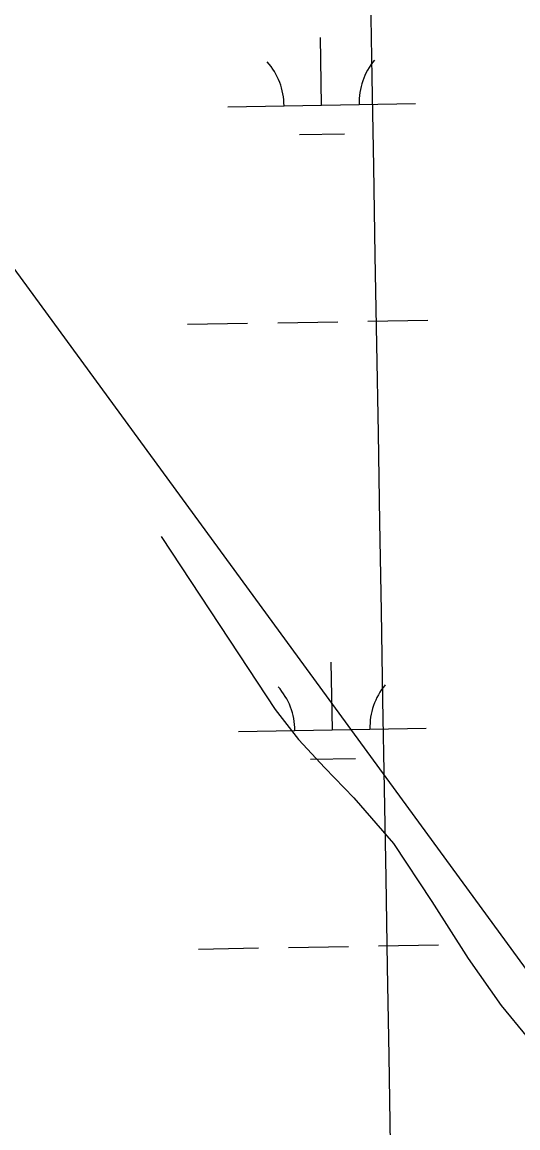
# Model space of a CAD drawing. Extents: x 3892998 to 3931244, y 278583 to 304547.
# Drawn here: x 3907409 to 3907673, y 300917 to 301506 of the extents above; entities that cross this region are included whole.
import ezdxf

# ---------------------------------------------------------------- set-up
doc = ezdxf.new("R2010")
doc.units = 0
for name, color, linetype in [('V-GRID-MAJR', 7, 'Continuous'), ('V-RIVR-EDGE', 7, 'Continuous'), ('V-TOPO-SHOR', 7, 'Continuous'), ('V-UTIL-LINE', 7, 'Continuous'), ('V-WETL-SWMP', 7, 'Continuous')]:
    doc.layers.add(name, color=color, linetype=linetype)

msp = doc.modelspace()

# ---------------------------------------------------------------- linework, layer by layer
at = {"layer": 'V-GRID-MAJR'}
msp.add_spline([(3907892.171, 284199.19), (3907788.208, 290256.049), (3907684.191, 296315.993), (3907580.176, 302375.93), (3907580.123, 302379.01900000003)], degree=3, dxfattribs=at)
at = {"layer": 'V-RIVR-EDGE'}
msp.add_spline([(3905881.273634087, 301307.9157032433), (3905886.578547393, 301301.5844102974), (3905888.5737484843, 301301.57947673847), (3905898.222976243, 301303.8833658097), (3905910.2089834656, 301309.8393677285), (3905913.540896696, 301312.4914132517), (3905913.548297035, 301315.4842148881), (3905908.901050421, 301318.8210616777), (3905896.276288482, 301323.5077767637), (3905888.967951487, 301326.51866811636), (3905887.3176178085, 301331.51078214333), (3905887.0007072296, 301337.8297411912), (3905889.6749537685, 301343.47623287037), (3905890.0157098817, 301346.80074576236), (3905889.696332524, 301352.12210426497), (3905879.112818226, 301375.4257626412), (3905875.4911289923, 301390.0662821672), (3905875.5190858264, 301401.3724216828), (3905877.546355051, 301414.33629521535), (3905879.655027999, 301460.2209867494), (3905876.4078075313, 301491.81989328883), (3905869.8130508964, 301514.44861751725), (3905857.9068028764, 301540.7483665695), (3905843.6563750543, 301560.4032011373), (3905808.5007378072, 301598.0666478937), (3905805.523559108, 301604.3921850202), (3905804.8782263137, 301612.37463390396), (3905806.233028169, 301622.3473503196), (3905808.5681631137, 301625.3343961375), (3905812.2276763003, 301625.9904183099), (3905814.8640988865, 301616.34036829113), (3905817.504632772, 301608.3529858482), (3905823.1420795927, 301602.02087064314), (3905832.0982834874, 301593.02026471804), (3905838.407375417, 301589.34677311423), (3905843.7106442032, 301582.3504131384), (3905850.3350021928, 301571.69289545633), (3905856.6416273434, 301567.0218033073), (3905862.9490747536, 301562.68324467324), (3905868.579943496, 301553.6908613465), (3905884.459326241, 301520.3980413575), (3905896.3762636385, 301498.4212280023), (3905907.3030008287, 301479.439683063), (3905910.6209356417, 301476.4386588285), (3905915.609760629, 301476.75885844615), (3905917.6164733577, 301481.4093940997), (3905924.2794775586, 301486.3809516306), (3905932.596926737, 301488.02306271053), (3905943.237176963, 301487.6642168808), (3905957.532006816, 301485.96619213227), (3905972.1552588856, 301482.60467754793), (3905980.4431067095, 301472.2755820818), (3905990.409245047, 301468.260512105), (3905996.3948483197, 301468.24571142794), (3906003.3714740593, 301465.56817585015), (3906007.6870094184, 301462.5646848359), (3906014.3171232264, 301454.2349017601), (3906022.935037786, 301442.90738348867), (3906035.5310206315, 301426.5819953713), (3906045.1366686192, 301411.26160813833), (3906050.4103360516, 301392.29404161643), (3906054.7061371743, 301381.309746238), (3906063.9825406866, 301367.3203153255), (3906071.584764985, 301348.67952649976), (3906074.5216529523, 301326.0598471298), (3906074.799917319, 301304.1118128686), (3906070.716599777, 301266.54539277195), (3906064.346660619, 301245.61140425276), (3906056.65152096, 301226.6759058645), (3906051.974672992, 301218.04154610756), (3906040.322021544, 301212.4172554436), (3906020.33876476, 301199.830317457), (3906010.0228254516, 301196.86300587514), (3905995.071151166, 301201.8880102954), (3905980.139211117, 301214.89381907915), (3905968.866784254, 301228.5556500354), (3905965.2154936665, 301231.22496301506), (3905961.2250914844, 301231.234830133), (3905958.890778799, 301228.5803178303), (3905956.8561092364, 301212.6236426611), (3905957.173019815, 301206.30468361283), (3905962.1388215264, 301197.3139448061), (3905976.3933606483, 301179.3217778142), (3905986.003942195, 301165.9965916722), (3906010.86172985, 301132.68157066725), (3906025.1179134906, 301115.35447070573), (3906036.0586290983, 301102.0259955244), (3906046.340855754, 301091.3594329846), (3906051.9667909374, 301080.37184856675), (3906078.4683341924, 301039.4044454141), (3906101.6757881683, 301011.0815384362), (3906120.23928457, 300987.4256123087), (3906133.8230008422, 300967.1073552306), (3906158.0231218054, 300936.7867803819), (3906167.9777485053, 300928.11624119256), (3906173.633285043, 300929.09986332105), (3906177.9570429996, 300929.42170745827), (3906179.610665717, 300925.7597274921), (3906179.927576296, 300919.4407684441), (3906179.9111310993, 300912.7900981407), (3906183.216732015, 300904.80107117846), (3906191.1646459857, 300891.4799963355), (3906198.779204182, 300877.8272102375), (3906214.6947663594, 300859.1658649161), (3906230.9329949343, 300836.5132951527), (3906271.0363441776, 300782.5433722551), (3906292.5729079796, 300750.8992414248), (3906302.8551346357, 300740.23267888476), (3906314.4526946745, 300723.5772240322), (3906333.6796135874, 300699.25458635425), (3906348.5951084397, 300679.5981072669), (3906352.90406572, 300673.9343481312), (3906364.1986935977, 300669.2509220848), (3906370.5143636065, 300668.23769860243), (3906374.8266099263, 300663.9040735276), (3906376.8086548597, 300658.5786037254), (3906375.7888532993, 300649.60266559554), (3906375.7781639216, 300645.2797298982), (3906384.7245006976, 300632.28872179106), (3906391.362014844, 300626.9517403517), (3906396.6677504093, 300620.9529809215), (3906411.9018003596, 300595.64260981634), (3906425.492916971, 300578.3171543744), (3906447.038525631, 300550.33089221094), (3906467.5865337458, 300522.34709682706), (3906495.7597894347, 300485.0334510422), (3906524.2705121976, 300449.7141840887), (3906543.8209197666, 300421.7328554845), (3906555.4250578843, 300407.73766875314), (3906556.7543696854, 300407.40184619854), (3906561.0797721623, 300408.3887573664), (3906566.7303751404, 300407.3771784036), (3906579.690959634, 300404.0197751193), (3906585.3506074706, 300406.6660648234), (3906595.0319033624, 300421.9387609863), (3906595.04259274, 300426.2616966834), (3906595.0475262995, 300428.2568977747), (3906592.726369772, 300430.92292171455), (3906586.4082329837, 300430.9385446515), (3906579.421740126, 300429.6256780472), (3906574.1110710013, 300433.62923638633), (3906560.551200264, 300463.59096540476), (3906551.9530199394, 300482.8992880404), (3906551.9653538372, 300487.8872907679), (3906556.294867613, 300490.53686951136), (3906560.9577371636, 300493.5181595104), (3906566.628896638, 300500.8199184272), (3906570.958410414, 300503.4694971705), (3906580.2644152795, 300501.4512728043), (3906592.237266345, 300502.08673848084), (3906600.560471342, 300506.056584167), (3906601.900472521, 300510.04369730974), (3906603.8973181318, 300510.703830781), (3906608.221076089, 300511.0256749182), (3906612.88230112, 300513.34189788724), (3906615.5499695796, 300516.32812144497), (3906625.5383089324, 300521.29145637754), (3906651.4866124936, 300525.5502558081), (3906696.726793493, 300531.75656525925), (3906737.979861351, 300539.30287588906), (3906749.293401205, 300542.26772069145), (3906752.286202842, 300542.2603203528), (3906754.270714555, 300537.93245109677), (3906758.256183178, 300535.92738288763), (3906765.5727427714, 300536.2418266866), (3906783.2109974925, 300541.8513166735), (3906807.5032115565, 300548.7744955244), (3906827.477423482, 300557.7035648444), (3906859.125665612, 300580.9027962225), (3906870.443316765, 300585.53030860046), (3906879.08918816, 300585.5089298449), (3906888.392726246, 300582.4931049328), (3906895.3578403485, 300575.16010014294), (3906896.6739959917, 300569.50374134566), (3906896.328306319, 300564.18402736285), (3906893.6581710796, 300560.20020325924), (3906889.321256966, 300554.55782287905), (3906846.666518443, 300518.084385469), (3906817.007721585, 300492.55248592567), (3906808.333071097, 300480.9351916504), (3906801.6338874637, 300461.33215945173), (3906800.591062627, 300443.0452828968), (3906798.573660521, 300434.0718115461), (3906792.5683230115, 300426.1058078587), (3906784.5768292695, 300421.80260639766), (3906768.927197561, 300413.5279147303), (3906761.2616592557, 300406.5636228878), (3906742.918046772, 300384.6616351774), (3906738.5778436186, 300377.6891207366), (3906738.5720878, 300375.3613861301), (3906749.202470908, 300371.0121381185), (3906761.504566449, 300370.31664747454), (3906768.1461918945, 300366.6423336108), (3906767.80790256, 300364.3154212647), (3906763.1507888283, 300363.66186587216), (3906744.851578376, 300359.71668798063), (3906735.5348841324, 300357.4119766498), (3906729.85796884, 300347.7824831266), (3906729.1723453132, 300339.4707897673), (3906724.5144093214, 300338.4847008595), (3906711.215535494, 300339.515191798), (3906700.2295955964, 300334.5543236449), (3906684.5791416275, 300325.9470984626), (3906667.5919755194, 300314.68289419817), (3906660.599726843, 300311.0422929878), (3906654.6116567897, 300310.059493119), (3906650.627832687, 300312.7296283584), (3906649.9726327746, 300316.72167506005), (3906646.3270980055, 300321.7187226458), (3906637.37500541, 300332.3819961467), (3906633.0775597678, 300342.7012244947), (3906632.760649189, 300349.02018354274), (3906635.7633179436, 300353.00318538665), (3906641.1068774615, 300362.300967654), (3906641.119211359, 300367.2889703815), (3906638.469632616, 300371.6184841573), (3906631.491362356, 300373.63095270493), (3906624.1731582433, 300372.65144187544), (3906620.1770002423, 300370.33357438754), (3906617.4986424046, 300363.0244151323), (3906616.1471295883, 300354.3818327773), (3906616.117528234, 300342.41062623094), (3906616.760394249, 300333.430576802), (3906620.4009954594, 300326.4383281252), (3906627.356242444, 300315.1149211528), (3906639.622980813, 300300.12048935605), (3906651.2295857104, 300287.12290317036), (3906659.192300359, 300279.78743160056), (3906664.8264581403, 300272.1251823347), (3906672.441838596, 300258.8049297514), (3906679.4020191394, 300249.4767238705), (3906692.337113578, 300235.81078161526), (3906700.2965391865, 300227.1451759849), (3906712.2266327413, 300210.4888988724), (3906717.188323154, 300199.83549248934), (3906724.4917265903, 300194.8294000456), (3906728.1430171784, 300192.16008706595), (3906738.4170212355, 300178.1681893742), (3906748.6836249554, 300161.18349004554), (3906782.819460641, 300114.5441051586), (3906815.968385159, 300072.2301227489), (3906844.1399963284, 300034.2514099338), (3906875.6352981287, 299995.5994074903), (3906887.567036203, 299979.608197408), (3906925.694918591, 299933.6240124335), (3906951.2218845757, 299901.9700144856), (3906975.422005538, 299871.64943963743), (3907000.9481492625, 299839.66290817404), (3907037.0865863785, 299796.0113913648), (3907068.5835326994, 299758.02445595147), (3907070.238799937, 299755.02754301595), (3907069.564688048, 299751.37131886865), (3907069.5572877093, 299748.3785172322), (3907074.5272007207, 299741.0504460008), (3907088.7825621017, 299723.39081252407), (3907106.3558582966, 299702.73015481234), (3907131.545357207, 299669.08177803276), (3907153.0926103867, 299641.76058289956), (3907174.9699303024, 299613.44096496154), (3907195.5204051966, 299586.45477012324), (3907213.4130787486, 299560.4727539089), (3907232.9717089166, 299535.8167604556), (3907245.8903581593, 299515.500147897), (3907253.850606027, 299507.16707578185), (3907259.818119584, 299499.8365377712), (3907264.4489210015, 299489.84902067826), (3907270.754723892, 299484.84539501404), (3907286.339397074, 299466.849938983), (3907300.9281142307, 299449.5220167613), (3907314.8575201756, 299434.52347366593), (3907332.7575940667, 299411.5342590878), (3907344.7024882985, 299400.8635852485), (3907355.646492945, 299388.8652441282), (3907368.5692534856, 299370.21129914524), (3907378.839968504, 299354.8892673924), (3907384.4700149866, 299345.56435055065), (3907395.7490199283, 299334.5627877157), (3907412.991427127, 299314.5680192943), (3907424.93056554, 299301.5696108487), (3907432.547590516, 299288.91442529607), (3907439.1735930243, 299278.9219746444), (3907449.449241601, 299265.59514398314), (3907461.0583132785, 299253.5951583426), (3907476.3129197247, 299236.59812511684), (3907491.889370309, 299215.27733393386), (3907503.4762409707, 299194.2989433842), (3907522.697404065, 299167.64857109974), (3907526.6787613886, 299163.980835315), (3907535.9831217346, 299161.29754391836), (3907552.6032194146, 299158.59616280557), (3907562.2475136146, 299158.9048507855), (3907568.906406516, 299162.2137407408), (3907577.579412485, 299173.1659679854), (3907582.922972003, 299182.4637502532), (3907598.922404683, 299197.7208234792), (3907617.9146390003, 299212.9704963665), (3907638.5580292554, 299223.5605887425), (3907646.5561010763, 299230.52405832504), (3907649.564525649, 299236.83479477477), (3907650.579393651, 299243.8155318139), (3907650.5884385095, 299247.473400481), (3907648.9331712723, 299250.4703134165), (3907646.2745476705, 299251.1419585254), (3907620.966643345, 299236.90550912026), (3907584.663754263, 299214.0503228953), (3907582.3327306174, 299212.72594465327), (3907580.674174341, 299214.3927235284), (3907576.0844859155, 299241.00691637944), (3907572.838909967, 299273.27088994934), (3907562.960753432, 299312.8670460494), (3907555.7165527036, 299341.8155515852), (3907551.7672635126, 299358.4520944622), (3907551.4659758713, 299371.08919029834), (3907553.500645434, 299387.04586546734), (3907562.1991414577, 299408.3066316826), (3907554.913827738, 299420.6284614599), (3907545.3229804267, 299441.9344519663), (3907544.6727140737, 299447.9216997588), (3907544.6858702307, 299453.2422360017), (3907547.3527164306, 299455.8959260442), (3907551.6822302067, 299458.5455047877), (3907555.007565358, 299458.53728218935), (3907561.6467240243, 299453.86536778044), (3907589.8553368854, 299430.85066314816), (3907607.4459005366, 299417.173209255), (3907613.7533479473, 299412.83465062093), (3907618.076283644, 299412.82396124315), (3907620.743129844, 299415.4776512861), (3907622.4238871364, 299422.7892773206), (3907622.7679322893, 299427.44392427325), (3907630.0886031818, 299429.4210356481), (3907638.3953629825, 299426.74021103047), (3907642.3594528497, 299416.0892714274), (3907645.0090315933, 299411.7597576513), (3907648.3310777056, 299410.4214009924), (3907653.3182581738, 299410.07653357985), (3907660.6339955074, 299410.05844386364), (3907665.6145978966, 299407.0533083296), (3907667.929998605, 299402.05954978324), (3907673.199554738, 299381.4293156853), (3907677.473154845, 299361.4666153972), (3907683.090045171, 299346.82116231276), (3907682.0776439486, 299340.83802581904), (3907677.0657956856, 299331.20688777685), (3907676.382638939, 299323.8927949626), (3907677.686460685, 299313.24843343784), (3907684.3058851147, 299300.5957146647), (3907691.935243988, 299292.9285318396), (3907703.56733894, 299290.2394846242), (3907715.5459458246, 299293.20268490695), (3907722.5406612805, 299297.84088666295), (3907727.5566208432, 299309.13469228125), (3907733.566069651, 299318.76336354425), (3907743.2284535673, 299326.3877888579), (3907763.555755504, 299343.62937379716), (3907798.211599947, 299372.8068081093), (3907809.211518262, 299383.42074602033), (3907811.554053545, 299389.4005934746), (3907814.5682339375, 299398.03906453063), (3907819.901104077, 299403.0139111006), (3907830.5528659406, 299407.31053448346), (3907848.187831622, 299411.5898904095), (3907857.506170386, 299414.55966877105), (3907861.839795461, 299418.8719150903), (3907863.5180859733, 299425.18594057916), (3907871.1885578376, 299434.1454335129), (3907885.173877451, 299441.75916944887), (3907890.517436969, 299451.0569517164), (3907896.1894187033, 299458.691244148), (3907906.175291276, 299462.6569785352), (3907915.1536961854, 299462.63477751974), (3907930.1029036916, 299456.6121725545), (3907950.017912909, 299441.59882878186), (3907965.9252524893, 299419.6121483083), (3907972.5479659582, 299408.289563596), (3907971.861520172, 299399.64533672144), (3907968.189673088, 299394.0013118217), (3907945.8449690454, 299367.78625553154), (3907916.183705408, 299341.2567554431), (3907897.8713387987, 299331.99104130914), (3907883.214374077, 299321.7186817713), (3907871.2160329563, 299310.7746771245), (3907864.8765174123, 299302.1444286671), (3907861.1906919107, 299290.8473340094), (3907858.1304649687, 299263.5869861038), (3907856.102373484, 299250.290579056), (3907851.4271700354, 299242.32128632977), (3907848.099368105, 299241.3319083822), (3907840.79103111, 299244.3427997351), (3907833.8094718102, 299245.0251342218), (3907825.822089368, 299242.38460033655), (3907812.5100593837, 299238.09455503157), (3907797.5254947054, 299229.81821884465), (3907785.1937978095, 299218.54250294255), (3907776.851680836, 299206.92438640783), (3907774.83510099, 299198.28344857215), (3907773.1304981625, 299181.32835059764), (3907772.1041185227, 299169.692144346), (3907764.7563130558, 299156.741426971), (3907752.753038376, 299143.80222123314), (3907739.7595634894, 299133.85828391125), (3907727.7784898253, 299129.89748308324), (3907719.450351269, 299123.93243630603), (3907711.7881020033, 299118.2982785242), (3907703.116740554, 299108.0111183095), (3907697.44558108, 299100.7093593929), (3907690.781754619, 299095.4052683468), (3907679.473970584, 299094.76815815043), (3907667.486318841, 299088.14708920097), (3907656.830445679, 299082.1877982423), (3907651.481952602, 299070.89481488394), (3907647.7969493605, 299059.9302537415), (3907648.4291259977, 299046.627268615), (3907651.059792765, 299034.6494839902), (3907657.3606620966, 299027.65065723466), (3907657.6668832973, 299017.00876248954), (3907661.2959728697, 299005.36104460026), (3907662.947128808, 299000.70146408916), (3907670.5822435, 298995.3620158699), (3907676.8946244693, 298993.0186583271), (3907682.529604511, 298985.68894257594), (3907684.500960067, 298976.0405370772), (3907694.100029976, 298958.0598817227), (3907712.677504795, 298940.05702535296), (3907730.929846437, 298925.0477928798), (3907743.5430967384, 298915.7056085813), (3907752.15607774, 298902.38288921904), (3907753.7726987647, 298883.7569010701), (3907755.742409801, 298873.44342854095), (3907759.6958102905, 298858.4695532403), (3907765.661679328, 298850.4739481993), (3907775.614661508, 298841.13834197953), (3907776.930817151, 298835.4819831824), (3907775.9241717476, 298831.826581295), (3907777.9062166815, 298826.50111149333), (3907785.193174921, 298814.84434874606), (3907821.644411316, 298763.211205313), (3907835.905528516, 298747.8793064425), (3907843.5406432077, 298742.5398582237), (3907845.5218658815, 298736.8818549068), (3907845.17124265, 298729.56693983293), (3907849.4579989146, 298714.92477578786), (3907860.3830915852, 298695.27816381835), (3907872.9807189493, 298679.6178427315), (3907888.545657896, 298653.64158233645), (3907898.1529504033, 298638.9862621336)], degree=3, dxfattribs=at)
at = {"layer": 'V-TOPO-SHOR'}
msp.add_lwpolyline([(3907483.074, 301232.131), (3907524.606, 301169.028), (3907543.91, 301139.901), (3907556.2430000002, 301124.093), (3907570.384, 301108.854), (3907585.716, 301092.996), (3907606.9020000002, 301068.637), (3907627.376, 301037.69), (3907646.662, 301007.365), (3907664.24, 300982.467), (3907678.3510000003, 300965.428)], dxfattribs=at)
at = {"layer": 'V-UTIL-LINE'}
msp.add_lwpolyline([(3906680.9470508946, 302363.4542383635), (3908344.9110000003, 300089.976), (3912732.592, 293653.732), (3913646.809, 292726.848), (3916248.696, 289346.047), (3918159.8680000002, 287579.415), (3921518.269458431, 284435.0583118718)], dxfattribs=at)
at = {"layer": 'V-WETL-SWMP'}
for p, q in [((3907568.6105186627, 301461.7573677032), (3907567.987446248, 301497.7519753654)), ((3907518.6180080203, 301460.8919893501), (3907618.6030293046, 301462.62274605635)), ((3907556.8793891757, 301446.1209882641), (3907580.875794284, 301446.5363698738)), ((3907497.211361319, 301345.0721440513), (3907529.2065681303, 301345.62598619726)), ((3907545.2041715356, 301345.90290727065), (3907577.1993783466, 301346.45674941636)), ((3907593.196981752, 301346.7336704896), (3907625.192188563, 301347.28751263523)), ((3907574.3683135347, 301129.1321981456), (3907573.7452411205, 301165.1268058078)), ((3907524.3758028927, 301128.2668197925), (3907624.360824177, 301129.9975764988)), ((3907562.6371840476, 301113.4958187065), (3907586.6335891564, 301113.9112003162)), ((3907598.9547766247, 301014.10850093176), (3907630.9499834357, 301014.6623430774)), ((3907502.969156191, 301012.4469744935), (3907534.9643630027, 301013.00081663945)), ((3907550.961966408, 301013.2777377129), (3907582.957173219, 301013.83157985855))]:
    msp.add_line(p, q, dxfattribs=at)
for centre, radius, start, end in [((3907623.836962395, 301463.1882205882), 35.246287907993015, 140.21987699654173, 181.76353532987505), ((3907513.367639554, 301461.2759789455), 35.24628790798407, 0.21988000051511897, 41.76353833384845), ((3907519.1254344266, 301128.6508093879), 35.24628790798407, 0.21988000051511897, 41.76353833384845), ((3907629.5947572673, 301130.5630510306), 35.246287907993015, 140.21987699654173, 181.76353532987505)]:
    msp.add_arc(centre, radius, start, end, dxfattribs=at)

doc.saveas('drawing.dxf')
